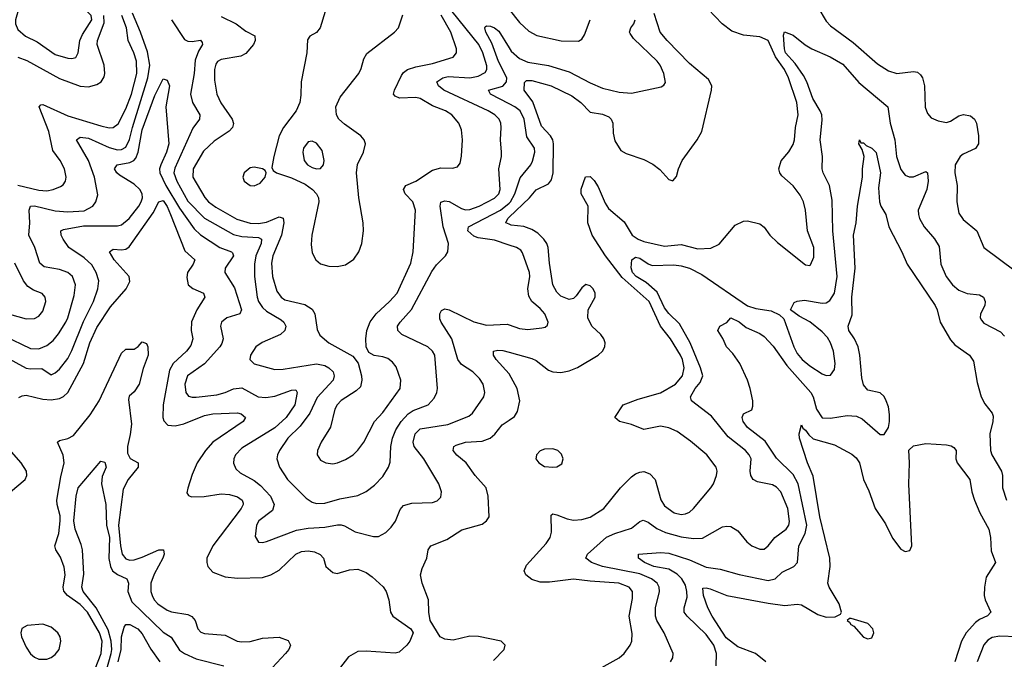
# Model space of a CAD drawing. Header units: inches. Extents: x 1173000 to 1307049, y 522583 to 678455.
# Tile 575 of 617: x 1237638 to 1242389, y 653502 to 656590. Entities that reach past the tile are written whole.
import ezdxf

# ---------------------------------------------------------------- set-up
doc = ezdxf.new("R2010")
doc.units = ezdxf.units.IN
doc.header["$MEASUREMENT"] = 0
doc.layers.add('B2635', color=7, linetype='Continuous')
doc.layers.add('B2645', color=7, linetype='Continuous')

msp = doc.modelspace()

# ---------------------------------------------------------------- linework, layer by layer
at = {"layer": 'B2635', "color": 5}
for points, elevation in [([(1237690, 656724.2), (1237662.6, 656717.4), (1237642.4, 656690), (1237635.8, 656650), (1237618, 656590), (1237618, 656570), (1237630, 656543.1), (1237667, 656510), (1237723.5, 656483.5), (1237810, 656422.1), (1237870, 656403.5), (1237890, 656402.5), (1237910, 656408), (1237920.2, 656430), (1237928.3, 656490), (1237941, 656518.9), (1237986.8, 656590), (1237983.1, 656610), (1237930, 656665.6), (1237890, 656692.6), (1237730, 656722.3)], 1240), ([(1239050, 656004), (1239030, 655999.7), (1239008.4, 655970), (1239004.6, 655950), (1239010.2, 655910), (1239026.4, 655890), (1239050, 655876.8), (1239070, 655870.2), (1239090, 655871.5), (1239104.8, 655890), (1239108.2, 655910), (1239098.4, 655958.4), (1239070, 655993.7)], 1240), ([(1238770, 655878.6), (1238750, 655874.7), (1238722, 655850), (1238715.4, 655830), (1238721.8, 655810), (1238750, 655790.2), (1238770, 655788), (1238799.3, 655800.7), (1238823.5, 655830), (1238828.2, 655850), (1238822, 655862), (1238809.5, 655870)], 1220), ([(1237750, 653671.2), (1237674.3, 653665.7), (1237648.7, 653651.3), (1237643.7, 653630), (1237647.7, 653610), (1237670, 653560.4), (1237690, 653528.8), (1237710, 653511.8), (1237730, 653503.6), (1237770, 653503.6), (1237790, 653510.3), (1237810, 653524.6), (1237829.7, 653550), (1237837.2, 653590), (1237833.8, 653610), (1237823.1, 653630), (1237790, 653657.8)], 1120)]:
    msp.add_lwpolyline(points, close=True, dxfattribs=dict(at, elevation=elevation))
for points, elevation in [([(1237563.5, 655063.5), (1237690, 655003), (1237730, 655000.8), (1237770, 655016.8), (1237799.2, 655040.8), (1237826.1, 655073.9), (1237860.4, 655130), (1237871.1, 655151.1), (1237901.2, 655258.8), (1237907.3, 655310), (1237893.6, 655350), (1237870, 655369.9), (1237830, 655383.2), (1237756.6, 655396.6), (1237735, 655415), (1237710.8, 655490.8), (1237683, 655550), (1237687.7, 655610), (1237683.8, 655670), (1237689.8, 655690), (1237710, 655691.5), (1237810, 655667.4), (1237870, 655661.8), (1237950, 655666.9), (1237990.8, 655690), (1238006.4, 655710), (1238015.5, 655744.5), (1237999.9, 655830), (1237970.9, 655910), (1237912.4, 656010), (1237930, 656022.6), (1237970, 656018.3), (1238070, 655972.3), (1238110, 655961), (1238130, 655962.9), (1238150, 655974.4), (1238168.6, 656011.4), (1238182.8, 656070), (1238257, 656310), (1238265.6, 656370), (1238254.7, 656434.7), (1238221.6, 656530), (1238182.2, 656622.2)], 1160), ([(1237630, 656409.7), (1237673.1, 656393.1), (1237830, 656305.6), (1237930, 656268.7), (1237970, 656265.8), (1238010, 656276.6), (1238031.8, 656290), (1238046.4, 656313.6), (1238049.5, 656330.5), (1238046.2, 656370), (1238011.6, 656470), (1238014, 656490), (1238046, 656574), (1238043.9, 656610)], 1220), ([(1237630, 655790.7), (1237730, 655767), (1237770, 655764.4), (1237799.5, 655770), (1237835.7, 655784.3), (1237847.6, 655792.4), (1237859.3, 655810), (1237863.1, 655830), (1237854.2, 655870), (1237833.2, 655910), (1237798.3, 655958.3), (1237779.6, 656050), (1237732.1, 656170), (1237741.2, 656178.8), (1237750, 656180.5), (1237870, 656126.2), (1238030, 656076.8), (1238070, 656068.4), (1238090, 656069.4), (1238113, 656087), (1238150, 656159), (1238178.6, 656230), (1238203.9, 656330), (1238202.3, 656390), (1238189.9, 656430), (1238161, 656490), (1238153.4, 656550), (1238131.8, 656610)], 1180), ([(1238371.2, 656590), (1238433.9, 656493.9), (1238450, 656486), (1238470, 656484.8), (1238510.8, 656490.8), (1238519.5, 656479.5), (1238520.2, 656470), (1238501.8, 656438.2), (1238485.6, 656394.4), (1238480.1, 656330), (1238462.8, 656230), (1238471.6, 656190), (1238508.1, 656130), (1238506.2, 656110), (1238473.7, 656066.3), (1238386.5, 655873.5), (1238382.7, 655850), (1238396.9, 655810), (1238450, 655714.3), (1238530, 655632.5), (1238670, 655552.2), (1238710, 655543.9), (1238790, 655538.9), (1238804.8, 655530), (1238803.9, 655510), (1238778.5, 655450), (1238770.9, 655409.1), (1238770.9, 655350), (1238784, 655250), (1238790.1, 655230), (1238810, 655200.4), (1238830, 655183.1), (1238900.5, 655140.5), (1238913, 655130), (1238922, 655110), (1238917.2, 655090), (1238896.9, 655070), (1238808.3, 655031.7), (1238778.2, 655010), (1238751.4, 654970), (1238749.4, 654949.4), (1238770, 654928.2), (1238870, 654901.6), (1238910, 654902.2), (1239070, 654929.1), (1239110, 654920.6), (1239130.2, 654910), (1239150.1, 654890), (1239155.8, 654870), (1239150.8, 654850), (1239073.9, 654766.1), (1239038.8, 654690), (1238991.8, 654628.2), (1238931.7, 654570), (1238892.1, 654510), (1238881.8, 654490), (1238879.1, 654470), (1238891.2, 654430), (1238930.2, 654370), (1239020.3, 654280.3), (1239050, 654260.2), (1239070, 654253.8), (1239110, 654256.6), (1239182.4, 654277.6), (1239270, 654292.2), (1239310, 654312.2), (1239350, 654343.2), (1239390, 654384.9), (1239418.5, 654430), (1239425.9, 654454.1), (1239429.3, 654529.3), (1239436.7, 654570), (1239452.7, 654610), (1239478.5, 654650), (1239512.4, 654687.6), (1239537.4, 654702.6), (1239609.8, 654730), (1239638, 654762), (1239650.7, 654790), (1239654.4, 654810), (1239641.7, 654970), (1239630.4, 654990.4), (1239607.7, 655010), (1239482, 655070), (1239462.2, 655090), (1239461.1, 655110), (1239474, 655130), (1239529.2, 655190.8), (1239626.4, 655373.6), (1239650, 655405.8), (1239693.6, 655450), (1239704.7, 655470), (1239707.3, 655510), (1239681.2, 655590), (1239667.5, 655690), (1239670.8, 655709.2), (1239690, 655715.9), (1239710, 655711.9), (1239770, 655677.7), (1239790, 655671.5), (1239810, 655673.2), (1239854.8, 655690), (1239930, 655728.1), (1239950.8, 655749.2), (1239956.9, 655770), (1239950.4, 655869.5), (1239963.2, 655930), (1239963.2, 655950), (1239958.8, 656010), (1239961.3, 656070), (1239959.9, 656090), (1239952.2, 656110), (1239931.6, 656130), (1239898.8, 656150), (1239684.5, 656250), (1239659.2, 656270), (1239651.1, 656290), (1239679.6, 656310), (1239705.1, 656314.9), (1239809.7, 656309.7), (1239850, 656317.5), (1239885, 656335), (1239892.8, 656350), (1239892.1, 656367.9), (1239873.2, 656430), (1239853.1, 656470), (1239725.8, 656630)], 1160), ([(1238610, 656605.6), (1238682.4, 656570), (1238730, 656534.2), (1238772.6, 656512.6), (1238774.3, 656490), (1238765.9, 656470), (1238730, 656425.9), (1238705.4, 656414.6), (1238610, 656398.4), (1238592.4, 656387.6), (1238584.9, 656375.1), (1238578.8, 656350), (1238577.9, 656297.9), (1238588.9, 656230), (1238608.9, 656188.9), (1238663.7, 656110), (1238670, 656089.2), (1238665.6, 656070), (1238648.6, 656051.4), (1238576.7, 656003.3), (1238525.1, 655954.9), (1238475.5, 655870), (1238473.2, 655830), (1238531.2, 655731.2), (1238548.6, 655710), (1238584, 655684.1), (1238686.7, 655626.7), (1238750, 655608), (1238790, 655606.1), (1238830, 655613.2), (1238890, 655637.8), (1238910, 655631.3), (1238912.9, 655610), (1238900.8, 655550), (1238859.7, 655450), (1238853.8, 655413.8), (1238857.9, 655350), (1238878.9, 655278.9), (1238899.4, 655250), (1238918, 655238), (1239014.7, 655214.7), (1239050, 655193.2), (1239062.8, 655170), (1239073.7, 655093.7), (1239087, 655067), (1239130, 655030.2), (1239245.4, 654965.5), (1239272, 654932), (1239287.8, 654870), (1239289.4, 654850), (1239282, 654818), (1239262.6, 654797.4), (1239190, 654751.8), (1239169.5, 654730), (1239158.1, 654710), (1239137.5, 654622.5), (1239093.2, 654550), (1239074.9, 654510), (1239073.1, 654490), (1239090, 654463.7), (1239114.8, 654450), (1239150, 654446), (1239172.3, 654450), (1239210, 654467.1), (1239246.6, 654490), (1239270, 654511.5), (1239299.1, 654550), (1239350.6, 654649.4), (1239390, 654694), (1239474, 654810), (1239476.8, 654850), (1239454.4, 654914.4), (1239436.9, 654936.9), (1239414.1, 654954.1), (1239390, 654962.9), (1239348, 654968), (1239322.8, 654982.8), (1239310.7, 655010), (1239309.1, 655049.1), (1239313.2, 655090), (1239330, 655131.3), (1239357.7, 655170), (1239423.4, 655230), (1239459.9, 655270), (1239525.7, 655414.3), (1239536.1, 655470), (1239548.4, 655670), (1239535.4, 655710), (1239498.6, 655750), (1239490, 655770.4), (1239501, 655790), (1239549.1, 655810.9), (1239630, 655863.2), (1239670, 655874.2), (1239726.6, 655873.4), (1239750, 655879.3), (1239763.5, 655896.5), (1239769.7, 655930.3), (1239774.5, 656010), (1239770, 656059), (1239756.9, 656090), (1239722.7, 656130), (1239692.3, 656150), (1239630, 656173.6), (1239570, 656209.4), (1239550, 656214.4), (1239470.5, 656210.5), (1239450, 656220.4), (1239442.5, 656230), (1239447.1, 656250), (1239480.1, 656319.9), (1239490, 656334.3), (1239509.8, 656350), (1239550, 656362.9), (1239630, 656378.1), (1239730.5, 656409.5), (1239745.6, 656430), (1239745.7, 656450), (1239718.2, 656530), (1239672, 656612)], 1180), ([(1239112.5, 656630), (1239088.7, 656551.3), (1239070, 656528.5), (1239038, 656510), (1239027.6, 656492.4), (1239023.7, 656430), (1238995.9, 656290), (1238994.9, 656225.1), (1238989.4, 656190), (1238972, 656150), (1238911.9, 656070), (1238890.7, 656030), (1238863.9, 655930), (1238855.6, 655875.6), (1238862, 655862), (1238878, 655850), (1238950, 655826.4), (1239015.4, 655795.4), (1239051.4, 655770), (1239070.7, 655750), (1239080.3, 655730), (1239082.3, 655710), (1239047.2, 655550), (1239045, 655505), (1239050, 655463.8), (1239066.5, 655430), (1239090, 655412), (1239130, 655399.3), (1239170, 655397.8), (1239210, 655407.1), (1239250, 655433.8), (1239275.2, 655470), (1239289.8, 655510), (1239296.8, 655570), (1239295.7, 655610), (1239274.7, 655730), (1239263.4, 655850), (1239268.8, 655891.2), (1239297.7, 655950), (1239306.6, 655990), (1239300.4, 656010), (1239284.8, 656030), (1239205.5, 656085.5), (1239178.5, 656110), (1239166.6, 656130), (1239163.8, 656170), (1239184.4, 656215.6), (1239274.4, 656330), (1239286.3, 656353.7), (1239298.3, 656401.7), (1239312.9, 656427.1), (1239447.3, 656530), (1239466.6, 656550), (1239486.8, 656613.2)], 1220), ([(1240000, 656183.8), (1239909.8, 656230), (1239900.5, 656250), (1239970.2, 656269.8), (1239987.7, 656290), (1239989.5, 656310), (1239947.8, 656387.8), (1239916.3, 656476.3), (1239887.7, 656530), (1239882, 656550), (1239884.4, 656555.6), (1239890, 656559.6), (1239910, 656559), (1239930, 656550.8), (1239950, 656535), (1240000, 656453.6)], 1140), ([(1237570, 654961.9), (1237670, 654907.3), (1237690, 654903.6), (1237745.5, 654905.5), (1237790, 654875.9), (1237810, 654885.4), (1237830, 654903.2), (1237870, 654953.5), (1237890, 654992.3), (1237946.3, 655133.7), (1237995, 655230), (1238015.9, 655290), (1238019.5, 655330), (1238006.9, 655370), (1237986, 655406), (1237950, 655440.5), (1237874.8, 655490), (1237848, 655530), (1237838.9, 655550), (1237836.4, 655570), (1237850, 655577.8), (1237945.6, 655594.4), (1238110, 655595.5), (1238130, 655600.1), (1238166.1, 655630), (1238213.1, 655690), (1238225.2, 655710), (1238230.4, 655730), (1238229.3, 655750), (1238218.3, 655770), (1238190, 655795.8), (1238119.7, 655839.7), (1238107.8, 655850), (1238096.2, 655870), (1238108.2, 655890), (1238170, 655900.4), (1238189.9, 655910.1), (1238198.6, 655921.4), (1238209.7, 655950.3), (1238230, 656057.5), (1238290, 656224.7), (1238330, 656304.4), (1238350, 656298.4), (1238360.7, 656270), (1238344.3, 656170), (1238357.4, 655990), (1238346.9, 655950), (1238319, 655890), (1238313.5, 655870), (1238315.1, 655850), (1238343.7, 655790), (1238410, 655680.6), (1238480.1, 655580.1), (1238510, 655551.9), (1238604.1, 655490), (1238660.9, 655470), (1238665, 655465), (1238670.1, 655450), (1238630.2, 655390), (1238628.9, 655370), (1238675, 655295), (1238709.4, 655190), (1238701.3, 655170), (1238638, 655150), (1238611.4, 655130), (1238606.8, 655110), (1238620.5, 655050), (1238613.9, 655026.1), (1238604.8, 655010), (1238530, 654929), (1238448.7, 654871.3), (1238434.8, 654830), (1238440.2, 654790), (1238452.9, 654772.9), (1238470, 654767.5), (1238490, 654767.9), (1238590, 654778.4), (1238630, 654789.5), (1238670, 654808.2), (1238710, 654812.4), (1238789.7, 654769.7), (1238825.5, 654765.5), (1238870, 654772.5), (1238950, 654800.9), (1238970, 654802.6), (1238977.5, 654790), (1238965.8, 654730), (1238924.7, 654670), (1238870, 654620.1), (1238710, 654520.7), (1238680.2, 654490), (1238672, 654470), (1238669.4, 654449.4), (1238681.2, 654421.2), (1238702.4, 654402.4), (1238770, 654365), (1238801, 654341), (1238848.1, 654290), (1238866.8, 654250), (1238858.9, 654221.1), (1238792.6, 654170), (1238780.7, 654150), (1238774.9, 654094.9), (1238790, 654068), (1238810, 654066), (1238830, 654070.4), (1238974, 654126), (1239030, 654134.6), (1239110, 654139.3), (1239171.4, 654151.4), (1239190, 654151.5), (1239205.9, 654145.9), (1239257.7, 654117.7), (1239345.3, 654094.7), (1239370, 654094.3), (1239405, 654115), (1239430, 654140.3), (1239451.7, 654168.3), (1239474.7, 654225.3), (1239490, 654244.2), (1239530, 654255.9), (1239630, 654259), (1239652.5, 654267.5), (1239670, 654285.5), (1239674.3, 654310), (1239660.4, 654350), (1239589.1, 654470), (1239541.6, 654530), (1239536.2, 654550), (1239545.9, 654590), (1239570, 654615.4), (1239703.9, 654636.1), (1239804.9, 654675.1), (1239822.3, 654690), (1239877.3, 654770), (1239883.1, 654790), (1239874.6, 654830), (1239857.4, 654857.4), (1239825.3, 654890), (1239770, 654924.8), (1239752.5, 654950), (1239723.2, 655050), (1239671.5, 655130), (1239665.9, 655145.9), (1239666.2, 655170), (1239673.9, 655186.1), (1239690, 655194), (1239710, 655189.4), (1239830, 655130.6), (1239890, 655114.6), (1239990, 655120.2), (1240000, 655116.6)], 1140), ([(1237633.7, 654766.3), (1237650, 654774.5), (1237670, 654776.8), (1237750, 654758), (1237790, 654754.1), (1237830, 654761.7), (1237850, 654771.4), (1237870.6, 654789.4), (1237945.6, 654930), (1237976.7, 655030), (1238010, 655103.7), (1238076.7, 655203.3), (1238151.6, 655290), (1238170, 655326.7), (1238166.6, 655350), (1238094, 655430), (1238071, 655470), (1238090, 655481.7), (1238130, 655478.5), (1238150, 655481.6), (1238166.1, 655493.9), (1238281.9, 655658.1), (1238310, 655710.3), (1238330, 655717.2), (1238350, 655687.4), (1238366.7, 655650), (1238434.4, 655474.4), (1238484.2, 655430), (1238476.1, 655410), (1238448.6, 655370), (1238444.8, 655344.8), (1238450.7, 655310.7), (1238473, 655293), (1238524.9, 655270), (1238531.8, 655250), (1238493.1, 655190), (1238468.1, 655131.9), (1238465.8, 655090), (1238473.3, 655050), (1238463.7, 655016.3), (1238443.9, 654990), (1238379.2, 654930), (1238361.5, 654898.5), (1238331.1, 654730), (1238329.6, 654670), (1238333.7, 654653.7), (1238353.1, 654633.1), (1238389.1, 654629.1), (1238430, 654639.2), (1238530, 654679.2), (1238570, 654686.4), (1238690, 654691.9), (1238706.4, 654686.4), (1238727.4, 654670), (1238716.1, 654650), (1238570.1, 654550), (1238534.3, 654510), (1238494.2, 654450), (1238470, 654394), (1238448.9, 654328.9), (1238445.5, 654305.5), (1238452.9, 654292.9), (1238467.2, 654287.2), (1238528.3, 654288.3), (1238610, 654300.8), (1238650, 654298), (1238690, 654286.1), (1238711.8, 654270), (1238716, 654256), (1238717.3, 654250), (1238707.6, 654230), (1238569.6, 654050), (1238542.1, 653990), (1238540.9, 653970), (1238546.4, 653950), (1238570, 653923), (1238630, 653901), (1238690, 653893.1), (1238810, 653896.4), (1238850, 653910.1), (1238890, 653932.5), (1238970.7, 654009.3), (1238997.8, 654022.2), (1239030, 654026), (1239060.3, 654020.3), (1239088.6, 654008.6), (1239104.6, 653990), (1239115.8, 653950), (1239150, 653921.7), (1239170, 653916.5), (1239230, 653934.7), (1239270, 653936.8), (1239310, 653921.8), (1239339.7, 653899.7), (1239392.1, 653852.1), (1239406, 653830), (1239419.2, 653790), (1239426.9, 653730), (1239439.5, 653710), (1239524.9, 653650), (1239537.1, 653630), (1239520.2, 653590), (1239506.2, 653570), (1239470, 653535.8), (1239450, 653531.7), (1239310, 653541.3), (1239270, 653539.8), (1239225.4, 653514.6), (1239182.1, 653457.9)], 1120), ([(1240000, 655501.8), (1239930, 655524.8), (1239850, 655537.6), (1239830, 655544.7), (1239801.1, 655570), (1239803.2, 655590), (1239958.9, 655670), (1240000, 655704.9)], 1140), ([(1240000, 655602.1), (1239983.5, 655610), (1239993.4, 655630), (1240000, 655636.3)], 1120), ([(1237588.5, 655168.5), (1237670, 655145.4), (1237710, 655147.7), (1237730, 655158), (1237750, 655182.6), (1237764.4, 655230), (1237762, 655250), (1237747.4, 655267.4), (1237704.4, 655284.4), (1237678, 655302), (1237657.1, 655330), (1237614.3, 655414.3)], 1180), ([(1237976.5, 653390), (1238031.7, 653530), (1238035.9, 653590), (1238024.1, 653630), (1237964.9, 653730), (1237930, 653766.4), (1237869.3, 653810), (1237851.5, 653831.5), (1237847.7, 653850), (1237857.2, 653910), (1237853.5, 653946.5), (1237835.6, 653995.6), (1237813.3, 654030), (1237808.2, 654050), (1237827.2, 654110), (1237834.2, 654170), (1237834.4, 654194.4), (1237819, 654250), (1237818.2, 654270), (1237837.2, 654382.8), (1237853.5, 654450), (1237848.2, 654488.2), (1237820.4, 654550), (1237830, 654558), (1237870, 654568.7), (1237897.4, 654582.6), (1237978.1, 654681.9), (1238022.2, 654750), (1238130, 654980.3), (1238150, 654999.5), (1238190, 654999.5), (1238210, 655012.7), (1238230, 655034), (1238250, 655026.7), (1238256.8, 655010), (1238257.8, 654970), (1238233.8, 654906.2), (1238215.2, 654830), (1238190, 654793.3), (1238167.4, 654772.6), (1238164, 654756), (1238177.6, 654637.6), (1238171.9, 654588.1), (1238158.5, 654530), (1238157.8, 654497.8), (1238172.2, 654472.2), (1238210.2, 654450), (1238210.2, 654430.2), (1238161.3, 654370), (1238137.2, 654322.8), (1238115.4, 654150), (1238124.3, 654050), (1238133.1, 654010), (1238150, 653986.6), (1238170, 653980.6), (1238190, 653981.9), (1238230, 653994.7), (1238310, 654030.1), (1238332.2, 654030), (1238336, 654010), (1238329.4, 653990), (1238287.6, 653912.4), (1238271.6, 653870), (1238270.6, 653830), (1238276.8, 653810), (1238287.5, 653790), (1238305.6, 653770), (1238350, 653738.9), (1238371, 653731), (1238450, 653718.2), (1238469.6, 653709.5), (1238485.8, 653690), (1238498, 653650), (1238512.8, 653632.8), (1238530, 653626.7), (1238630, 653619.2), (1238688.2, 653590), (1238710, 653586), (1238750, 653588.8), (1238810, 653604), (1238890, 653608.4), (1238933.5, 653593.5), (1238944.7, 653570), (1238936.3, 653550), (1238920.6, 653530), (1238857.4, 653462.6)], 1080), ([(1240000, 654879.5), (1239999.8, 654879.8), (1239937.1, 654950), (1239925.1, 654970), (1239924.5, 654990), (1239945, 654995), (1239970, 654992.3), (1240000, 654984.1)], 1120), ([(1239924.1, 653495.9), (1239976.2, 653550), (1239980.9, 653570), (1239962, 653590), (1239852.4, 653612.4), (1239810, 653614.6), (1239730, 653595.3), (1239690, 653599.8), (1239667.6, 653610), (1239618.7, 653690), (1239612.6, 653730), (1239610.9, 653790), (1239579.8, 653870), (1239572.9, 653910), (1239580, 653940), (1239602.3, 653990), (1239608.4, 654030), (1239621.6, 654050), (1239700, 654080), (1239772.3, 654127.7), (1239870, 654154.3), (1239891.3, 654170), (1239904, 654190), (1239899.3, 654290), (1239888.7, 654330), (1239836.2, 654390), (1239792.8, 654450), (1239747.9, 654487.9), (1239729.8, 654510.2), (1239733.3, 654530), (1239744.9, 654535.1), (1239790, 654550.1), (1239870, 654554.8), (1239908.6, 654570), (1239930.4, 654589.6), (1239965.7, 654634.3), (1240000, 654656.8)], 1120), ([(1237594.3, 654310), (1237664.2, 654370), (1237673.2, 654390), (1237671.8, 654410), (1237645.9, 654450), (1237539.1, 654570)], 1120), ([(1238057.2, 653450), (1238080.1, 653530), (1238083.4, 653550), (1238079.4, 653590), (1238064.6, 653644.6), (1238006.9, 653750), (1237943.9, 653830), (1237938.1, 653850), (1237947.3, 653912.7), (1237941.6, 654030), (1237935.7, 654055.7), (1237906.2, 654130), (1237900.3, 654170), (1237910.5, 654290), (1237921.1, 654330), (1238030, 654459.1), (1238050, 654453.4), (1238055.6, 654430), (1238036.1, 654383.9), (1238032.8, 654350), (1238054, 654250), (1238056.5, 654150), (1238071, 654090), (1238068.8, 653988.8), (1238076.5, 653950), (1238086.6, 653930), (1238110.8, 653910.8), (1238155.6, 653890), (1238163.9, 653870), (1238160.5, 653830), (1238179.7, 653779.7), (1238330, 653633.6), (1238368.8, 653608.8), (1238410, 653546.3), (1238433.8, 653530), (1238490, 653505), (1238623, 653470)], 1060), ([(1238113.8, 653490), (1238128.5, 653550), (1238130, 653610.7), (1238142.5, 653657.5), (1238149.9, 653670.1), (1238170, 653670.7), (1238208.9, 653650), (1238230, 653625.8), (1238271.6, 653551.6), (1238315, 653490)], 1040)]:
    msp.add_lwpolyline(points, dxfattribs=dict(at, elevation=elevation))
at = {"layer": 'B2645', "color": 5}
for points, elevation in [([(1240000, 656638.5), (1240050, 656577.1), (1240094.6, 656534.6), (1240133, 656513), (1240251.4, 656488.6), (1240334, 656486), (1240350, 656495.8), (1240363.3, 656516.7), (1240391.6, 656590)], 1160), ([(1240000, 655636.3), (1240098.7, 655730), (1240130, 655768.8), (1240190, 655797.1), (1240203.6, 655816.4), (1240213, 655850), (1240214.5, 655990), (1240210.7, 656010), (1240199.2, 656030), (1240156, 656076), (1240113.6, 656193.6), (1240071.9, 656250), (1240073.4, 656286.6), (1240084.3, 656295.7), (1240110, 656295.8), (1240202.3, 656270), (1240302.2, 656222.2), (1240345.3, 656190), (1240390, 656144.1), (1240450, 656133.6), (1240480.4, 656120.4), (1240492.1, 656110), (1240500.2, 656090), (1240501.9, 656041.9), (1240510, 656005.5), (1240539.2, 655959.2), (1240563.7, 655943.7), (1240650, 655915), (1240693, 655893), (1240726.5, 655866.5), (1240770, 655818.7), (1240790, 655812.7), (1240807.1, 655832.9), (1240816.4, 655870), (1240835.3, 655910), (1240907.8, 656010), (1240929.9, 656050), (1240976.4, 656250), (1240977.3, 656270), (1240961, 656301), (1240870, 656378.9), (1240761.5, 656490), (1240729.1, 656530), (1240700.2, 656620.2)], 1120), ([(1240389.8, 653430), (1240530.9, 653510), (1240555.5, 653530), (1240584.1, 653570), (1240591.5, 653590), (1240592.8, 653627.2), (1240579.6, 653710), (1240595.2, 653795.2), (1240594.5, 653830), (1240578.8, 653850), (1240529.5, 653869.5), (1240390, 653878.9), (1240310, 653889.5), (1240194.6, 653874.6), (1240150, 653874.1), (1240110, 653887.9), (1240080.3, 653910), (1240071.9, 653930), (1240083.1, 653956.9), (1240178.4, 654061.6), (1240198.5, 654090), (1240204.9, 654115.1), (1240202.8, 654197.2), (1240210, 654204), (1240230, 654199.8), (1240279.7, 654179.7), (1240310, 654173.4), (1240350, 654177.2), (1240390.9, 654189.1), (1240456.4, 654230), (1240537.8, 654330), (1240590, 654382.8), (1240610, 654397.8), (1240630, 654406.2), (1240650, 654408.2), (1240678, 654398), (1240703.9, 654370), (1240731.9, 654271.9), (1240750, 654243.5), (1240796.4, 654210), (1240830, 654201.7), (1240850, 654204.3), (1240870, 654213.2), (1240890, 654230.2), (1240973.5, 654330), (1240986, 654350), (1241000.4, 654390), (1241003.5, 654410), (1240998.5, 654430), (1240952.9, 654490), (1240875.3, 654555.3), (1240810, 654601.4), (1240770, 654619.4), (1240730, 654627.3), (1240650, 654610.8), (1240590, 654636.1), (1240532.7, 654650), (1240509.7, 654670), (1240550, 654730.2), (1240622.6, 654757.4), (1240730, 654788.9), (1240802, 654830), (1240835.8, 654870), (1240844.3, 654910), (1240835.5, 654950), (1240826, 654970), (1240777.8, 655050), (1240729.6, 655109.6), (1240675.7, 655230), (1240545, 655345), (1240464.6, 655450), (1240400.9, 655550), (1240380.2, 655610), (1240381.5, 655690), (1240346.9, 655750), (1240348, 655772), (1240368.9, 655831.1), (1240390, 655832.3), (1240410, 655813.5), (1240430, 655782.3), (1240463.8, 655703.8), (1240479.1, 655679.1), (1240554.5, 655614.5), (1240592.7, 655550), (1240622.9, 655530), (1240650, 655519.4), (1240750, 655496.1), (1240830, 655505), (1240910, 655484.2), (1240973.1, 655486.9), (1241013.9, 655506.1), (1241090, 655598), (1241130, 655617.6), (1241150, 655618.4), (1241210, 655603.8), (1241230, 655588), (1241258, 655550), (1241293.9, 655513.9), (1241430, 655407.2), (1241450, 655403.1), (1241453.8, 655406.2), (1241470, 655444), (1241470.4, 655490), (1241439.9, 655570), (1241430.4, 655670), (1241420.4, 655710), (1241403.4, 655743.4), (1241370, 655788.1), (1241316.3, 655836.3), (1241306.6, 655850), (1241300.9, 655870), (1241312.3, 655907.8), (1241350, 655952.7), (1241370, 655987.3), (1241376.2, 656010), (1241381.2, 656070), (1241394.8, 656130), (1241387.9, 656190), (1241348.5, 656310), (1241328.7, 656350), (1241284.3, 656410), (1241250.2, 656490.2), (1241210, 656507.2), (1241130, 656514.8), (1241075.1, 656535.1), (1241028.3, 656570), (1240960.3, 656640.3)], 1080), ([(1241489.6, 656649.6), (1241530, 656583.2), (1241550, 656560.2), (1241659.9, 656479.9), (1241777.6, 656377.6), (1241830, 656342.8), (1241870.2, 656330.2), (1241950, 656340.5), (1241970, 656336.5), (1241984.3, 656324.3), (1241993.7, 656310), (1242003.2, 656270), (1242007.1, 656167.1), (1242017.7, 656137.8), (1242035.4, 656115.4), (1242070, 656100.9), (1242110, 656093.8), (1242130, 656100.8), (1242170, 656126.5), (1242192.1, 656132.1), (1242225.4, 656125.4), (1242245.3, 656110), (1242254.7, 656090), (1242264.9, 656030), (1242264.4, 655990), (1242250, 655968.6), (1242190, 655941.2), (1242175.2, 655930), (1242152.5, 655890), (1242150.9, 655850), (1242161, 655790), (1242159.8, 655710), (1242170, 655656.3), (1242190, 655624.6), (1242255.6, 655570), (1242289.4, 655489.4), (1242442, 655378)], 1080), ([(1240000, 656453.6), (1240010, 656437.3), (1240050, 656403), (1240090, 656384.8), (1240189.1, 656369.1), (1240290, 656338.9), (1240390, 656285.3), (1240450, 656259.5), (1240530, 656240.1), (1240590, 656235.3), (1240733.7, 656266.3), (1240746.5, 656273.5), (1240754.2, 656285.9), (1240745.8, 656330), (1240728, 656370), (1240713.8, 656390), (1240599.8, 656499.8), (1240583.1, 656523.1), (1240580.3, 656530), (1240586.6, 656550), (1240600.7, 656570), (1240607.5, 656590)], 1140), ([(1240778.7, 653490), (1240789.7, 653510), (1240791.1, 653530), (1240748.2, 653630), (1240712.2, 653690), (1240705.4, 653710), (1240706.4, 653750), (1240725.6, 653830), (1240724.5, 653850), (1240713.8, 653870), (1240687.4, 653890), (1240630, 653915.1), (1240450, 653949.5), (1240397.6, 653970), (1240369.6, 653990), (1240377.6, 654010), (1240470, 654092.1), (1240509.6, 654110), (1240590, 654135.6), (1240630, 654167.4), (1240646.5, 654173.5), (1240670, 654163.8), (1240712.8, 654132.8), (1240754.6, 654114.6), (1240830, 654093.8), (1240890, 654084.9), (1240932.3, 654087.7), (1241030, 654141.1), (1241050, 654145.2), (1241070, 654142.8), (1241103.1, 654123.1), (1241147.2, 654070), (1241170, 654050.3), (1241210, 654033.6), (1241230, 654034), (1241249.8, 654050.2), (1241281.7, 654090), (1241336, 654130), (1241348.8, 654150), (1241352.2, 654167.8), (1241344.2, 654230), (1241310, 654310.8), (1241290, 654333.2), (1241270, 654345.2), (1241198.5, 654358.5), (1241178, 654370), (1241166.2, 654390), (1241163.4, 654410), (1241167.4, 654470), (1241157.8, 654490), (1241139.8, 654510), (1241056.9, 654576.9), (1240976.4, 654676.4), (1240879.5, 654750), (1240874.3, 654770), (1240898, 654810), (1240922.2, 654837.8), (1240934.4, 654870), (1240923.9, 654910), (1240873.6, 655030), (1240821.5, 655121.5), (1240770, 655171.6), (1240750, 655198.6), (1240714.8, 655274.8), (1240661.4, 655321.4), (1240612.9, 655350), (1240594.7, 655370), (1240588.1, 655391.9), (1240592.3, 655430), (1240610, 655443.5), (1240630, 655438.8), (1240670, 655411.7), (1240690, 655403.8), (1240794.1, 655405.9), (1240830, 655402.2), (1240870, 655390.6), (1240930, 655360.1), (1241150, 655208.2), (1241190, 655195.2), (1241263.7, 655183.7), (1241304.7, 655164.7), (1241325.7, 655145.7), (1241373.1, 655010), (1241390, 654978.9), (1241413.7, 654950), (1241450, 654918.4), (1241510, 654879.7), (1241530, 654872.3), (1241550, 654873.1), (1241570, 654900.7), (1241573.6, 654930), (1241565, 654990), (1241550.9, 655030), (1241535.2, 655055.2), (1241510, 655082.4), (1241450, 655131.2), (1241398.6, 655158.6), (1241358, 655190), (1241375.3, 655224.7), (1241389.1, 655230.9), (1241424.9, 655235.1), (1241510, 655221.6), (1241530, 655223.8), (1241546.5, 655233.5), (1241570, 655270.4), (1241582.1, 655350), (1241561.6, 655570), (1241558.7, 655718.7), (1241546.2, 655790), (1241515.1, 655850), (1241509.8, 655870), (1241511.1, 655930), (1241499.7, 656010), (1241510, 656104.7), (1241507.8, 656130), (1241500.9, 656150), (1241464.6, 656210), (1241436.1, 656290), (1241420.2, 656320.2), (1241379.1, 656379.1), (1241333.4, 656430), (1241327.6, 656450), (1241324.3, 656515.7), (1241328.9, 656531.1), (1241370, 656515), (1241428.7, 656468.7), (1241460.4, 656450), (1241548.2, 656410), (1241610, 656375.5), (1241687, 656287), (1241827.7, 656170), (1241838.2, 656090), (1241861.5, 656010), (1241868.6, 655930), (1241890, 655866), (1241910, 655839.7), (1241930, 655831.1), (1241950, 655831.9), (1242010, 655856.9), (1242018.7, 655850), (1242021.1, 655810), (1242014.7, 655770), (1241974, 655670), (1241974.3, 655650), (1241979.6, 655630), (1242001.5, 655590), (1242051.7, 655531.7), (1242074.5, 655494.5), (1242082.9, 655410), (1242107.6, 655350), (1242138.8, 655310), (1242170, 655283.5), (1242210, 655268.7), (1242270, 655262.4), (1242288.7, 655250), (1242296.5, 655230), (1242294.4, 655210), (1242273.8, 655170), (1242272.9, 655150), (1242278.8, 655138.8), (1242290, 655125.2), (1242370, 655083.6), (1242390, 655061.7)], 1060), ([(1240000, 655704.9), (1240006.1, 655710), (1240027.8, 655750), (1240053.1, 655826.9), (1240104.5, 655890), (1240113.2, 655906.8), (1240123.9, 655950), (1240121.7, 655970), (1240085, 656025), (1240073.1, 656110), (1240052.7, 656150), (1240027, 656170), (1240000, 656183.8)], 1140), ([(1240998.2, 653470), (1241000.2, 653530), (1240987.2, 653570), (1240950, 653621.5), (1240858.2, 653710), (1240844.5, 653730), (1240844.5, 653750), (1240858.1, 653801.9), (1240857.7, 653830), (1240850, 653859.8), (1240832.6, 653890), (1240810, 653912.4), (1240770, 653936.6), (1240697.7, 653950), (1240652.8, 653970), (1240624.6, 653990), (1240623.5, 654010), (1240730, 654018.2), (1240770, 654014.8), (1240870, 653981.8), (1240950, 653946.7), (1241017.4, 653937.4), (1241110, 653911.3), (1241250, 653883.2), (1241283.6, 653890), (1241316.8, 653923.2), (1241373.3, 653950), (1241391.2, 653970), (1241397.9, 654050), (1241428.5, 654110), (1241436.6, 654150), (1241394.2, 654350), (1241370, 654393.5), (1241290, 654473.3), (1241234.8, 654554.8), (1241150, 654621.8), (1241129.1, 654650), (1241124.5, 654670), (1241130, 654687.3), (1241170, 654707.2), (1241175.8, 654724.2), (1241175.2, 654750), (1241163.2, 654810), (1241150.6, 654850), (1241113, 654930), (1241078.5, 654978.5), (1241048.4, 655010), (1241031.3, 655051.3), (1241007.3, 655090), (1241016, 655110), (1241050, 655127.7), (1241070, 655150.3), (1241110, 655130.8), (1241144, 655104), (1241210, 655074.4), (1241230, 655060.1), (1241273.7, 655013.7), (1241340, 654920), (1241455, 654790), (1241466.4, 654770), (1241482.7, 654710), (1241510, 654667.5), (1241550, 654666), (1241630, 654678.6), (1241676.1, 654676.1), (1241702.4, 654662.4), (1241790, 654587.7), (1241810, 654587.7), (1241830, 654620.5), (1241835.7, 654650), (1241835.3, 654684.7), (1241830, 654720.9), (1241819.4, 654750), (1241810, 654771.1), (1241790, 654788.2), (1241730, 654801.6), (1241710, 654826.6), (1241701.4, 654861.4), (1241692, 654970), (1241684.2, 655010), (1241665.8, 655050), (1241638.4, 655090), (1241634.8, 655110), (1241654.7, 655165.3), (1241653.8, 655250), (1241669, 655390), (1241660.9, 655550), (1241674.7, 655610), (1241680.4, 655690), (1241705.3, 655830), (1241704.5, 655870), (1241712.4, 655930), (1241703.5, 655963.5), (1241687.3, 655990), (1241690, 656010.4), (1241696, 655996), (1241710, 655994.9), (1241722, 655982), (1241750, 655970.2), (1241770, 655948.5), (1241791.4, 655850), (1241782.2, 655777.8), (1241786.9, 655710), (1241793.1, 655690), (1241818, 655650), (1241832.1, 655590), (1241895, 655470), (1241920.4, 655410), (1242055.8, 655210), (1242065.4, 655190), (1242078.8, 655130), (1242130, 655044), (1242150, 655020.2), (1242220.3, 654970), (1242240.7, 654940.7), (1242258, 654838), (1242276.9, 654770), (1242294.9, 654734.9), (1242330.7, 654690.7), (1242335.1, 654675.1), (1242334.2, 654650), (1242319.8, 654590), (1242322, 654510), (1242329.2, 654490), (1242375.3, 654410), (1242380.1, 654390), (1242380.9, 654330), (1242399.5, 654270)], 1040), ([(1240000, 654984.1), (1240110, 654954.2), (1240130, 654944.3), (1240190, 654898.1), (1240210, 654889.5), (1240250, 654886), (1240290, 654894.1), (1240330, 654910.9), (1240429.7, 654970), (1240451.1, 654990), (1240461.7, 655010), (1240463.1, 655030), (1240456.9, 655050), (1240442.6, 655070), (1240399.2, 655110), (1240379.8, 655150), (1240380.4, 655190), (1240415.5, 655250), (1240415.3, 655270), (1240405.4, 655290), (1240390, 655305.4), (1240370, 655310.9), (1240350, 655295.1), (1240323.4, 655256.6), (1240310, 655244.7), (1240290, 655239.3), (1240250, 655255.7), (1240230, 655274.2), (1240211.3, 655310), (1240193.9, 655413.9), (1240187.6, 655490), (1240181.1, 655510), (1240167.9, 655530), (1240138.7, 655558.7), (1240110, 655577.8), (1240070, 655591), (1240010, 655597.3), (1240000, 655602.1)], 1120), ([(1240000, 655116.6), (1240050, 655099.1), (1240090, 655094.4), (1240158, 655102), (1240174.3, 655105.7), (1240185.4, 655114.6), (1240187.8, 655130), (1240171.9, 655170), (1240150, 655196), (1240109.9, 655229.9), (1240094.9, 655254.9), (1240089.9, 655290), (1240099.8, 655350), (1240097.5, 655370), (1240064.7, 655464.7), (1240056.5, 655476.5), (1240036, 655490), (1240000, 655501.8)], 1140), ([(1240000, 654656.8), (1240026.1, 654673.9), (1240040.8, 654699.2), (1240051.4, 654750), (1240038.3, 654810), (1240000, 654879.5)], 1120), ([(1241239.1, 653490), (1241188.4, 653530), (1241102.7, 653562.6), (1241046.5, 653606.5), (1240979.2, 653710), (1240959.2, 653750), (1240936.9, 653810), (1240934.9, 653845.1), (1240950, 653847.7), (1240970, 653842.1), (1241050, 653810.1), (1241250, 653773.8), (1241330, 653762), (1241390, 653768.3), (1241410, 653764.9), (1241490, 653718.2), (1241530, 653704.8), (1241572.9, 653707.1), (1241599.3, 653720.7), (1241602.9, 653730), (1241592.5, 653770), (1241544.6, 653850), (1241538.2, 653870), (1241549.5, 653950), (1241547.6, 653990), (1241498.1, 654190), (1241466, 654386), (1241439.1, 654450), (1241401.4, 654570), (1241399.8, 654590), (1241410, 654634.8), (1241417.3, 654617.3), (1241430, 654608.8), (1241445.2, 654585.2), (1241466.8, 654566.8), (1241570, 654537.4), (1241652.9, 654492.9), (1241674.3, 654474.3), (1241690.1, 654450), (1241710.1, 654370), (1241735.3, 654315.3), (1241765.5, 654230), (1241816.1, 654156.1), (1241850, 654087.3), (1241890, 654034.6), (1241910, 654022), (1241932.5, 654027.5), (1241943.1, 654050), (1241928.1, 654348.1), (1241931.6, 654450), (1241927.8, 654512.2), (1241950, 654532.5), (1242010, 654543.3), (1242110, 654537.6), (1242132.8, 654532.8), (1242145.2, 654525.2), (1242156.6, 654510), (1242154.8, 654470), (1242161.9, 654450), (1242222.3, 654370), (1242232, 654310), (1242245.6, 654270), (1242270.1, 654210), (1242314, 654130), (1242322.8, 654090), (1242325.3, 654025.3), (1242346.2, 653970), (1242301.7, 653898.3), (1242292.6, 653850), (1242291.1, 653810), (1242295.9, 653790), (1242323.5, 653730), (1242307.6, 653712.4), (1242270, 653695), (1242250, 653680.2), (1242205.2, 653630), (1242182.2, 653590), (1242150.5, 653490)], 1020), ([(1242450, 653611.4), (1242366.8, 653613.2), (1242330, 653607.3), (1242310, 653595.3), (1242290, 653572.2), (1242257.5, 653490)], 1040)]:
    msp.add_lwpolyline(points, dxfattribs=dict(at, elevation=elevation))
for points, elevation in [([(1240210, 654518.5), (1240170, 654516.5), (1240150, 654508.2), (1240131.8, 654490), (1240130, 654478), (1240129.2, 654470), (1240142.7, 654450), (1240170, 654433.2), (1240210, 654429.2), (1240230, 654431.6), (1240253.5, 654446.5), (1240259.8, 654470), (1240252.7, 654492.7), (1240234.7, 654510)], 1120), ([(1241650, 653699.3), (1241641.4, 653698.6), (1241631.3, 653690), (1241642, 653682), (1241647.7, 653670), (1241662.6, 653662.6), (1241710, 653609.2), (1241730, 653601.2), (1241750, 653606.5), (1241759, 653630), (1241753.9, 653650), (1241730, 653675)], 1020)]:
    msp.add_lwpolyline(points, close=True, dxfattribs=dict(at, elevation=elevation))

doc.saveas('drawing.dxf')
